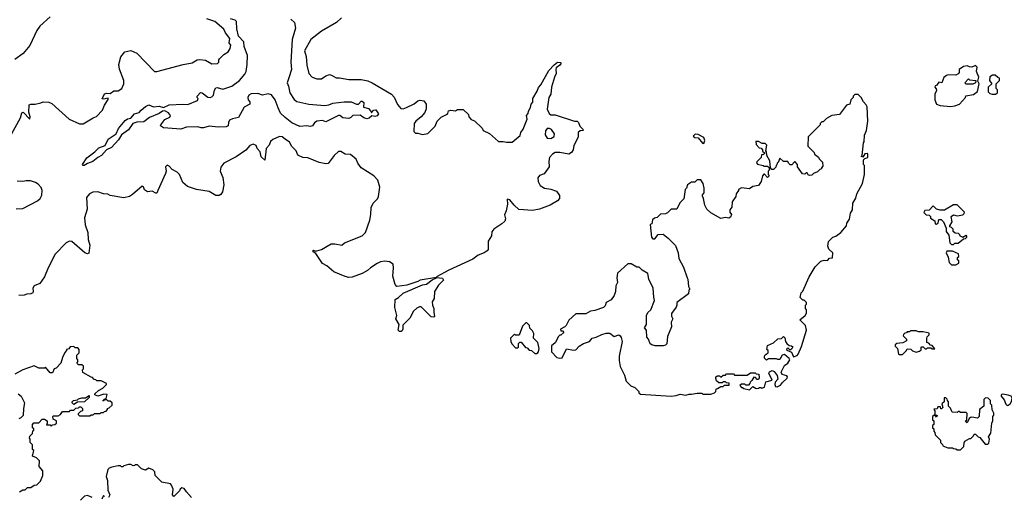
# Model space of a CAD drawing. Extents: x 2239805 to 2396427, y 665731 to 772158.
# Tile 282 of 326: x 2353097 to 2361771, y 724182 to 728380. Entities that reach past the tile are written whole.
import ezdxf

# ---------------------------------------------------------------- set-up
doc = ezdxf.new("R2010")
doc.units = 0

msp = doc.modelspace()

# ---------------------------------------------------------------- linework, layer by layer
at = {"layer": '0CON05XD'}
for points in [[(2353364, 728406), (2353275, 728322.5), (2353248.8, 728285), (2353185, 728152.5), (2353127.7, 728082.3), (2353055, 728030)], [(2353011.2, 727345), (2353102.5, 727515), (2353115, 727560), (2353127.5, 727565), (2353185, 727502.5), (2353188, 727525), (2353178, 727565), (2353180.7, 727629.3), (2353193.6, 727636.4), (2353233, 727637), (2353283, 727647), (2353303.6, 727656.4), (2353353, 727653), (2353380.7, 727640.7), (2353533.4, 727503.4), (2353625, 727464), (2353655, 727461.2), (2353745, 727516.2), (2353773.6, 727526.4), (2353825, 727583.3), (2353842.5, 727627.5), (2353877, 727677), (2353875, 727690), (2353835, 727680), (2353823, 727683), (2353845, 727726.7), (2353865, 727732.5), (2353895, 727730), (2353925, 727752.5), (2353965, 727753.3), (2353996.7, 727775), (2354013.3, 727815), (2354013.8, 727845), (2353976, 727945), (2353970, 727985), (2353987.3, 728052.7), (2354024.3, 728095.7), (2354075, 728107.5), (2354130, 728085), (2354285, 727922.5), (2354305, 727922.5), (2354536.7, 727986.7), (2354615, 728001.2), (2354660, 728025), (2354685, 728030), (2354735, 728022.5), (2354790.7, 727990.7), (2354840, 727995), (2354850, 728005), (2354850, 728025), (2354857.5, 728035), (2354895, 728073.3), (2354933, 728097), (2354950, 728125), (2354957.5, 728155), (2354942.5, 728175), (2354946.7, 728215), (2354910, 728265), (2354895, 728297.5), (2354815, 728363.8), (2354745, 728386.2)], [(2355485.5, 728385), (2355517.5, 728355), (2355526.7, 728305), (2355497.1, 728205), (2355485.4, 728004.6), (2355491.5, 727941.5), (2355466.4, 727866.4), (2355452.5, 727825), (2355465.4, 727795.4), (2355477.8, 727735), (2355515, 727675.8), (2355537.9, 727657.9), (2355645, 727636), (2355785, 727624.2), (2355819.7, 727630.3), (2355855, 727645.7), (2355955, 727656), (2356017.7, 727657.7), (2356065, 727636.7), (2356083, 727637), (2356105, 727663.3), (2356115, 727663.3), (2356129.3, 727649.3), (2356125, 727610), (2356168.3, 727598.3), (2356188.3, 727578.3), (2356195, 727560), (2356215, 727582.5), (2356235, 727586.2), (2356258, 727552), (2356245, 727532.5), (2356225, 727527.5), (2356198.3, 727531.7), (2356175, 727513.3), (2356155, 727506.2), (2356127.5, 727515), (2356095, 727537.5), (2356033, 727537), (2356013, 727517), (2355995, 727510), (2355945, 727516.2), (2355916.1, 727536.1), (2355905, 727536.7), (2355795, 727480), (2355765, 727492.5), (2355715, 727487.5), (2355695, 727472.5), (2355675.8, 727444.2), (2355655, 727438), (2355625, 727444.2), (2355565, 727440), (2355495, 727470.6), (2355435, 727518), (2355395, 727556.2), (2355372.4, 727602.4), (2355348.6, 727675), (2355315, 727717.5), (2355285, 727725.8), (2355235, 727715.8), (2355195, 727730.8), (2355135, 727726.9), (2355115, 727715.8), (2355105.8, 727695), (2355110, 727675), (2355123.8, 727655), (2355123.3, 727635), (2355075, 727610), (2355025, 727518), (2354972.9, 727507.1), (2354946.1, 727493.9), (2354936.2, 727475), (2354932.5, 727445), (2354915, 727436.7), (2354845, 727433.8), (2354765, 727443.3), (2354715, 727426.7), (2354695, 727426.7), (2354665, 727437.5), (2354565, 727434), (2354515, 727414.2), (2354365, 727428), (2354336.7, 727445), (2354340, 727455), (2354375, 727501.2), (2354418.6, 727521.4), (2354426.2, 727535), (2354409.1, 727559.1), (2354375, 727578.2), (2354355, 727574.6), (2354325, 727553.1), (2354240.2, 727519.8), (2354190, 727480), (2354127.3, 727477.3), (2354094.6, 727465.4), (2354055, 727408.9), (2353994.6, 727365.4), (2353967.8, 727322.2), (2353905.8, 727254.2), (2353861.2, 727235), (2353816.8, 727183.2), (2353783.7, 727166.3), (2353739.7, 727130.3), (2353695, 727114.4), (2353665, 727096), (2353655, 727096.7), (2353650.8, 727105), (2353687.9, 727162.1), (2353759.2, 727215), (2353795, 727250.8), (2353848.8, 727271.2), (2353875, 727328.8), (2353947.5, 727375), (2353967.7, 727422.3), (2354025, 727493.3), (2354045, 727507.5), (2354075, 727512.5), (2354108.8, 727551.2), (2354148.8, 727561.2), (2354165.8, 727584.2), (2354204.4, 727615.6), (2354235, 727630), (2354275, 727611.2), (2354325, 727616.9), (2354365, 727606.7), (2354415, 727630), (2354535, 727635.5), (2354576.7, 727633.3), (2354663, 727667), (2354670, 727685), (2354660, 727695), (2354660, 727705), (2354688.3, 727738.3), (2354705, 727736.7), (2354755, 727698.6), (2354775, 727694.3), (2354790.6, 727699.4), (2354804.3, 727715), (2354811.7, 727758.3), (2354825, 727780), (2354835, 727783.8), (2354885, 727768.8), (2354965, 727795.7), (2355034.6, 727845.4), (2355079.5, 727900.5), (2355090.5, 727925), (2355100.4, 727985), (2355103.1, 728065), (2355075.5, 728145), (2355072.3, 728185), (2355024.6, 728235), (2355008.6, 728298.6), (2355007.1, 728365), (2354995, 728375.5), (2354955, 728388.5)], [(2355932.7, 728397.3), (2355886.7, 728355), (2355755, 728280), (2355662.5, 728205), (2355606.7, 728105), (2355621.4, 728055), (2355625, 727980), (2355643.8, 727905), (2355674.2, 727874.2), (2355715, 727858.8), (2355755, 727858.8), (2355795, 727886.7), (2355825, 727896.2), (2355845, 727892.5), (2355885, 727866.7), (2355915, 727868), (2355995, 727852), (2356105, 727854), (2356165, 727840), (2356202.5, 727825), (2356372.5, 727725), (2356396.1, 727696.1), (2356424.2, 727634.2), (2356455, 727596.7), (2356475, 727594.2), (2356505, 727606.9), (2356572.5, 727637.5), (2356605, 727663.8), (2356625, 727670), (2356656.2, 727666.2), (2356677.5, 727635), (2356678.8, 727595), (2356665, 727563.3), (2356635, 727523.8), (2356586.7, 727485), (2356573.3, 727465), (2356570, 727395), (2356585, 727380), (2356605, 727380), (2356645, 727367.5), (2356693.6, 727376.4), (2356758.3, 727441.7), (2356775, 727487.5), (2356809.3, 727520.7), (2356857.5, 727545), (2356867.5, 727555), (2356875, 727577.5), (2356895, 727583.3), (2356935, 727577.5), (2356955, 727590), (2357005, 727590), (2357050, 727545), (2357053, 727523), (2357075, 727500), (2357105, 727490), (2357170, 727425), (2357180, 727405), (2357235, 727377.5), (2357315, 727307.5), (2357355, 727307.5), (2357385, 727300), (2357435, 727302.5), (2357505, 727360), (2357512.5, 727385), (2357532.5, 727415), (2357566.4, 727503.6), (2357562.5, 727535), (2357577.5, 727555), (2357580, 727575), (2357597.5, 727605), (2357602.5, 727635), (2357616.4, 727653.6), (2357617.5, 727685), (2357655, 727750), (2357666.4, 727783.6), (2357686.7, 727805), (2357758.8, 727931.2), (2357805, 727983.3), (2357833.8, 728006.2), (2357862.5, 728002.5), (2357867, 727997), (2357855, 727980), (2357824, 727956), (2357820, 727945), (2357823, 727907), (2357807.5, 727875), (2357782.5, 727785), (2357777.5, 727725), (2357757.5, 727695), (2357743, 727593), (2357760, 727555), (2357775, 727542.5), (2357815, 727542.5), (2357985, 727487.5), (2358007, 727487), (2358020, 727475), (2358031.7, 727441.7), (2358057.5, 727415), (2358060, 727405), (2358035, 727400), (2358016.7, 727385), (2358016, 727345), (2357978.3, 727271.7), (2357971.4, 727235), (2357959.5, 727210.5), (2357935, 727195.8), (2357855, 727210), (2357815, 727210), (2357790, 727195), (2357763, 727167), (2357757.5, 727135), (2357762.5, 727085), (2357716.4, 727023.6), (2357675, 727007.5), (2357663, 726987), (2357663.6, 726953.6), (2357680.7, 726920.7), (2357720, 726895), (2357776.4, 726886.4), (2357825, 726870), (2357851.7, 726831.7), (2357852.5, 726805), (2357836.1, 726783.9), (2357770, 726745), (2357675, 726710), (2357615, 726698.8), (2357495, 726708.8), (2357453.8, 726745), (2357415, 726792.5), (2357395, 726800), (2357390, 726795), (2357393.3, 726755), (2357383.6, 726696.4), (2357369.3, 726660.7), (2357376.2, 726625), (2357371.2, 726605), (2357345, 726581.2), (2357272.5, 726535), (2357255, 726510), (2357252.5, 726475), (2357225, 726430), (2357223.6, 726356.4), (2357213.8, 726345), (2357188.8, 726325), (2357135, 726304.3), (2357088.8, 726271.2), (2356877.5, 726175), (2356770, 726115), (2356770, 726110), (2356821.7, 726101.7), (2356830, 726085), (2356785, 726040), (2356752.5, 725985), (2356747, 725923), (2356730, 725895), (2356732.5, 725865), (2356746.7, 725835), (2356744, 725805), (2356750, 725765), (2356745, 725760), (2356721.7, 725761.7), (2356635, 725850), (2356618.3, 725851.7), (2356595, 725840), (2356567, 725813), (2356535, 725750), (2356471.7, 725688.3), (2356472.5, 725655), (2356465, 725640), (2356457, 725633), (2356443, 725633), (2356432.5, 725645), (2356440, 725695), (2356410, 725745), (2356420, 725775), (2356402.5, 725845), (2356403.3, 725915), (2356435, 725933.3)], [(2361296.1, 727616.1), (2361335, 727621.2), (2361377.5, 727635), (2361430, 727695), (2361431.7, 727708.3), (2361499.5, 727720.5), (2361535, 727747.5), (2361551.2, 727815), (2361538.3, 727838.3), (2361546, 727875), (2361527.5, 727925), (2361531.7, 727961.7), (2361517, 727977), (2361485, 727962.5), (2361463.6, 727963.6), (2361445, 727972.5), (2361413, 727967), (2361375, 727940), (2361372.5, 727915), (2361365, 727902.5), (2361345, 727892.5), (2361276.2, 727893.8), (2361261.7, 727888.3), (2361239.3, 727870.7), (2361220, 727825), (2361195, 727830), (2361175, 727800), (2361161.7, 727798.3), (2361160, 727785), (2361171.7, 727771.7), (2361172.5, 727755), (2361158.8, 727725), (2361159.2, 727675), (2361175, 727636.7), (2361205, 727624.3), (2361296.1, 727616.1)], [(2361695, 727722.5), (2361710, 727735), (2361712.5, 727745), (2361711.7, 727761.7), (2361700, 727775), (2361700, 727815), (2361730, 727845), (2361730, 727865), (2361715, 727870), (2361691.7, 727891.7), (2361668.3, 727891.7), (2361643, 727877), (2361640, 727845), (2361660, 727815), (2361630, 727785), (2361630, 727745), (2361645, 727730), (2361663, 727723), (2361695, 727722.5)], [(2361435, 727812.5), (2361422.5, 727825), (2361455, 727860), (2361465, 727850), (2361520, 727845), (2361517.5, 727825), (2361495, 727813.3), (2361435, 727812.5)], [(2358835, 725063.3), (2358881.7, 725068.3), (2358915, 725082.5), (2358965, 725073.3), (2358995, 725082.5), (2359015, 725080), (2359065, 725090), (2359105, 725090), (2359115, 725080), (2359135, 725080), (2359185, 725082.5), (2359217, 725093), (2359230, 725105), (2359231.7, 725128.3), (2359245, 725130), (2359275, 725150), (2359295, 725150), (2359305, 725160), (2359348.3, 725161.7), (2359348.3, 725178.3), (2359325, 725180), (2359315, 725190), (2359295, 725190), (2359285, 725180), (2359255, 725180), (2359235, 725200), (2359228.3, 725218.3), (2359230, 725235), (2359245, 725242.5), (2359261.7, 725241.7), (2359275, 725230), (2359295, 725250), (2359315, 725250), (2359325, 725260), (2359385, 725260), (2359395, 725250), (2359425, 725247.5), (2359505, 725250), (2359535, 725270), (2359575, 725270), (2359585, 725260), (2359608.3, 725258.3), (2359612.5, 725225), (2359605, 725210), (2359595, 725210), (2359578.3, 725228.3), (2359565, 725230), (2359548.3, 725201.7), (2359531.7, 725188.3), (2359530, 725175), (2359518.3, 725161.7), (2359495, 725160), (2359485, 725170), (2359455, 725170), (2359441.7, 725158.3), (2359455, 725140), (2359465, 725140), (2359475, 725130), (2359525, 725120), (2359555, 725150), (2359585, 725130), (2359607, 725133), (2359615, 725140), (2359625, 725140), (2359635, 725130), (2359641.7, 725138.3), (2359658.3, 725141.7), (2359670, 725190), (2359726.1, 725203.9), (2359698, 725265), (2359701.7, 725278.3), (2359725, 725288.8), (2359745, 725280.8), (2359769.5, 725245), (2359775.8, 725214.2), (2359751.7, 725188.3), (2359750, 725165), (2359755, 725147.5), (2359770, 725145), (2359799.3, 725160.7), (2359817.5, 725185), (2359859.1, 725220.9), (2359860.8, 725235), (2359855, 725243.8), (2359815, 725254.5), (2359805.5, 725275), (2359836, 725334), (2359865, 725355.7), (2359881.4, 725385), (2359876.5, 725396.5), (2359835, 725431.2), (2359815, 725423.8), (2359795, 725387.5), (2359776.2, 725386.2), (2359765, 725392.5), (2359695, 725392.5), (2359675, 725380), (2359658.3, 725398.3), (2359657.5, 725415), (2359663.6, 725426.4), (2359690, 725445), (2359690, 725465), (2359680, 725475), (2359685, 725510), (2359737, 725533), (2359775, 725570), (2359807, 725573), (2359825, 725590), (2359837, 725577), (2359843.3, 725545), (2359855, 725527.5), (2359875, 725510), (2359895, 725507.5), (2359907, 725497), (2359899.3, 725480.7), (2359885, 725470), (2359865, 725490), (2359853, 725477), (2359855, 725470), (2359895, 725452.5), (2359915, 725410), (2359945, 725423.1), (2359955.6, 725435), (2359985, 725500), (2360027.5, 725645), (2360020, 725685), (2359970, 725735), (2360017.5, 725775), (2360027.5, 725795), (2360030, 725825), (2360020, 725835), (2360020, 725865), (2360030, 725875), (2360028.3, 725888.3), (2360008.3, 725908.3), (2359995, 725910), (2359973, 725933), (2359982.5, 725975), (2359995, 725990), (2360053.3, 726115), (2360105, 726202.5), (2360155, 726252.5), (2360185, 726262.5), (2360215, 726260), (2360231.7, 726278.3), (2360258.3, 726281.7), (2360260, 726325), (2360225, 726360), (2360217.5, 726385), (2360222.5, 726425), (2360260, 726465), (2360287, 726473), (2360330, 726505), (2360380, 726565), (2360383, 726587), (2360407, 726623), (2360417.5, 726675), (2360432.5, 726705), (2360437.5, 726765), (2360463, 726807), (2360472.5, 726845), (2360521.7, 726938.3), (2360540, 727015), (2360540, 727095), (2360530, 727105), (2360530, 727145), (2360541.7, 727158.3), (2360570, 727165), (2360570, 727195), (2360565, 727200), (2360541.7, 727198.3), (2360525, 727170), (2360510, 727175), (2360520, 727185), (2360530, 727295), (2360537.5, 727305), (2360538.3, 727361.7), (2360557.5, 727405), (2360567.5, 727485), (2360561.7, 727611.7), (2360555, 727630), (2360530, 727655), (2360510, 727695), (2360485, 727720), (2360455, 727720), (2360440, 727705), (2360440, 727695), (2360420, 727675), (2360410, 727635), (2360381.7, 727628.3), (2360320, 727545), (2360253, 727537), (2360205, 727510), (2360175, 727480), (2360165, 727480), (2360150, 727465), (2360150, 727455), (2360043, 727347), (2360040, 727265), (2360095, 727210), (2360100, 727195), (2360135, 727170), (2360140, 727155), (2360170, 727125), (2360171.7, 727088.3), (2360160, 727075), (2360160, 727065), (2360145, 727060), (2360125, 727040), (2360090, 727025), (2360075, 727010), (2360055, 727007.5), (2360043.6, 727013.6), (2360035, 727030), (2360025, 727030), (2360015, 727020), (2359993.6, 727023.6), (2359950, 727085), (2359950, 727105), (2359928.3, 727128.3), (2359921.7, 727128.3), (2359898.3, 727101.7), (2359885, 727100), (2359870, 727115), (2359865, 727130), (2359825, 727130), (2359795, 727160), (2359778.3, 727121.7), (2359770, 727115), (2359768.3, 727101.7), (2359760, 727095), (2359758.3, 727081.7), (2359738.3, 727061.7), (2359721.7, 727061.7), (2359710, 727075), (2359706.4, 727136.4), (2359680, 727185), (2359677, 727217), (2359670, 727225), (2359680, 727275), (2359665, 727290), (2359638.3, 727288.3), (2359605, 727307.5), (2359581.7, 727308.3), (2359585, 727280), (2359611.7, 727251.7), (2359628.3, 727248.3), (2359640, 727235), (2359641.7, 727221.7), (2359660, 727205), (2359648.3, 727191.7), (2359631.7, 727188.3), (2359630, 727165), (2359590.7, 727129.3), (2359588.3, 727118.3), (2359598.3, 727108.3), (2359647, 727097), (2359655, 727090), (2359685, 727090), (2359698.3, 727078.3), (2359700, 727055), (2359690, 727045), (2359690, 727015), (2359700, 727005), (2359685, 726990), (2359658.3, 727018.3), (2359651.7, 727018.3), (2359640, 727005), (2359630, 726955), (2359605, 726920), (2359555, 726910), (2359525, 726890), (2359455, 726897.5), (2359430, 726885), (2359430, 726875), (2359407.5, 726845), (2359407, 726823), (2359372.5, 726775), (2359371.7, 726728.3), (2359352.5, 726705), (2359352.5, 726685), (2359367.5, 726665), (2359360, 726640), (2359345, 726632.5), (2359315, 726637.5), (2359275, 726630), (2359185, 726677.5), (2359150.7, 726710.7), (2359132.5, 726745), (2359122.5, 726805), (2359112.5, 726825), (2359113, 726837), (2359127.5, 726855), (2359127.5, 726895), (2359117, 726937), (2359098.3, 726968.3), (2359065, 726970), (2359045, 726950), (2359015, 726950), (2358980, 726925), (2358970, 726895), (2358960, 726885), (2358947, 726803), (2358913, 726767), (2358885, 726710), (2358835, 726710), (2358805, 726680), (2358785, 726670), (2358743, 726667), (2358713, 726637), (2358688.3, 726631.7), (2358673, 726617), (2358667, 726583), (2358650, 726575), (2358663, 726463), (2358675, 726450), (2358691.7, 726448.3), (2358721.7, 726488.3), (2358765, 726490), (2358810, 726455), (2358875, 726390), (2358897.5, 726325), (2358903.3, 726275), (2358945, 726200), (2358976.7, 726106.7), (2358982.5, 726095), (2358988.3, 726028.3), (2359000, 726005), (2358993, 725997), (2358987.5, 725965), (2358885, 725890), (2358887.5, 725865), (2358881.7, 725848.3), (2358838.3, 725791.7), (2358838.3, 725768.3), (2358850, 725745), (2358837.5, 725715), (2358838.8, 725675), (2358805, 725590), (2358796.7, 725525), (2358785, 725512.5), (2358765, 725506.7), (2358695, 725506.7), (2358666.4, 725516.4), (2358652.5, 725525), (2358637.5, 725565), (2358623, 725583), (2358620, 725645), (2358600, 725665), (2358620, 725695), (2358617.5, 725775), (2358630.7, 725799.3), (2358656.1, 725823.9), (2358690, 725905), (2358682.5, 725935), (2358677.5, 726015), (2358640, 726095), (2358630, 726145), (2358580, 726175), (2358555, 726200), (2358535, 726200), (2358485, 726230), (2358455, 726230), (2358363, 726147), (2358357.5, 726105), (2358363.3, 726065), (2358350, 726035), (2358346.7, 725985), (2358335, 725950), (2358306.4, 725913.6), (2358265, 725890), (2358255, 725860), (2358240, 725845), (2358165, 725817.5), (2358125, 725812.5), (2358085, 725787.5), (2357995, 725787.5), (2357935, 725732.5), (2357912.5, 725685), (2357900, 725675), (2357862.5, 725655), (2357865, 725640), (2357878.3, 725638.3), (2357890, 725625), (2357865, 725600), (2357855, 725600), (2357845, 725590), (2357815, 725532.5), (2357783, 725507), (2357782.5, 725455), (2357830, 725405), (2357855, 725397.5), (2357875, 725400), (2357915, 725480), (2357975, 725470), (2357997, 725473), (2358027, 725503), (2358063, 725527), (2358116.1, 725543.9), (2358140, 725575), (2358175, 725582.5), (2358225, 725607.5), (2358265, 725617.5), (2358295, 725617.5), (2358335, 725590), (2358375, 725602.5), (2358387.5, 725595), (2358395, 725580), (2358403.3, 725545), (2358376.7, 725415), (2358377, 725377), (2358387.5, 725325), (2358425, 725250), (2358440, 725195), (2358480, 725155), (2358515, 725140), (2358550, 725105), (2358551.7, 725091.7), (2358565, 725080), (2358835, 725063.3)], [(2357775, 727332.5), (2357805, 727350), (2357807.5, 727375), (2357783, 727413), (2357765, 727422.5), (2357745, 727422.5), (2357728.3, 727401.7), (2357727.5, 727365), (2357745, 727337.5), (2357775, 727332.5)], [(2359125, 727290), (2359132.5, 727315), (2359123, 727343), (2359075, 727370), (2359048.3, 727371.7), (2359030, 727355), (2359045, 727342.5), (2359075, 727340), (2359111.7, 727291.7), (2359125, 727290)], [(2356435, 725933.3), (2356475, 725970), (2356645.7, 726044.3), (2356680, 726050), (2356731.2, 726088.8), (2356770, 726105), (2356770, 726110), (2356626.1, 726086.1), (2356605, 726073.8), (2356508.3, 726041.7), (2356419.2, 726029.2), (2356405, 726047.5), (2356385, 726120), (2356391.2, 726195), (2356386.7, 726225), (2356355.8, 726245.8), (2356315, 726252.5), (2356275, 726246), (2356245, 726232), (2356187.5, 726195), (2356160.7, 726169.3), (2356115, 726143.3), (2356025, 726113.3), (2355995, 726110), (2355965, 726117.5), (2355865, 726157.5), (2355803, 726213), (2355763.6, 726233.6), (2355705, 726320), (2355682.5, 726335), (2355680, 726345), (2355685, 726350), (2355705, 726340), (2355715, 726342.5), (2355755, 726356.7), (2355840, 726405), (2355873, 726407), (2355935, 726392.5), (2355957.5, 726415), (2356114.2, 726475.8), (2356142, 726505), (2356180.8, 726615), (2356191.2, 726665), (2356193.8, 726725), (2356211.2, 726765), (2356247.9, 726802.1), (2356257.9, 726822.1), (2356268.6, 726905), (2356250.8, 726965), (2356215.6, 727005.6), (2356105, 727074), (2356075, 727116.7), (2356060.2, 727150.2), (2356012.5, 727192.5), (2355965, 727194.2), (2355925, 727218.8), (2355905, 727218.8), (2355866.2, 727185), (2355815, 727114), (2355795, 727108.8), (2355735, 727121.9), (2355635, 727162.5), (2355592.5, 727165), (2355553.8, 727185), (2355544, 727195), (2355533.8, 727225), (2355495, 727263.8), (2355475, 727301.2), (2355435, 727326.7), (2355409.1, 727349.1), (2355385, 727351.9), (2355327.5, 727325), (2355305, 727306.7), (2355293.8, 727275), (2355268.8, 727245), (2355255, 727142.5), (2355225, 727172.5), (2355216.7, 727215), (2355187.5, 727245), (2355180.5, 727270.5), (2355152.7, 727282.7), (2355125, 727272.2), (2355088.8, 727231.2), (2355005, 727173.3), (2354894.4, 727115.6), (2354868.3, 727081.7), (2354862.5, 727045), (2354885, 726990), (2354896.1, 726923.9), (2354882.5, 726865), (2354869.3, 726840.7), (2354855, 726832.5), (2354825, 726832.5), (2354765, 726866.7), (2354653.9, 726883.9), (2354575, 726911.2), (2354535, 726946.7), (2354505.5, 727015.5), (2354485, 727035.8), (2354441.2, 727061.2), (2354415, 727089.2), (2354395, 727097.5), (2354380, 727085), (2354386.7, 727045), (2354382.5, 727025), (2354313.3, 726876.7), (2354305, 726852.5), (2354295, 726852.5), (2354265, 726870), (2354223, 726863), (2354195, 726880), (2354187, 726907), (2354175, 726912.5), (2354090.5, 726839.5), (2354065, 726823.8), (2354015, 726810), (2353895, 726832.5), (2353872.9, 726842.9), (2353835, 726845.7), (2353785, 726863.3), (2353740.6, 726859.4), (2353712.7, 726847.3), (2353686.7, 726815), (2353691.7, 726711.7), (2353668.6, 726635), (2353672.3, 726572.3), (2353696.2, 726505), (2353698.8, 726445), (2353714, 726395), (2353706.1, 726323.9), (2353695, 726317.5), (2353670, 726325), (2353555, 726426.7), (2353535, 726430), (2353505, 726413.3), (2353410, 726315), (2353346.7, 726195), (2353316.1, 726113.9), (2353273, 726057), (2353223.3, 726035), (2353213.3, 726015), (2353216.2, 725985), (2353212.5, 725975), (2353196.1, 725963.9), (2353158.3, 725961.7), (2353135, 725952.5), (2353088.3, 725951.7)], [(2353065, 726712.5), (2353125, 726717.5), (2353255, 726783.8), (2353275.7, 726804.3), (2353291.2, 726835), (2353296, 726875), (2353285, 726902.5), (2353260.5, 726930.5), (2353235, 726946.2), (2353190.7, 726960.7), (2353155, 726961.2), (2353123.6, 726953.6), (2353075, 726957.5)], [(2361325, 726400), (2361335, 726410), (2361365, 726410), (2361411.7, 726448.3), (2361428.3, 726451.7), (2361440, 726465), (2361440, 726475), (2361435, 726480), (2361405, 726460), (2361398.3, 726468.3), (2361385, 726470), (2361380, 726485), (2361367, 726497), (2361338.3, 726498.3), (2361320, 726515), (2361320, 726535), (2361305, 726550), (2361290, 726555), (2361290, 726565), (2361311.7, 726598.3), (2361303, 726647), (2361325, 726660), (2361355, 726652.5), (2361405, 726660), (2361418.3, 726671.7), (2361420, 726685), (2361355, 726750), (2361325, 726750), (2361245, 726702.5), (2361205, 726702.5), (2361175, 726710), (2361145, 726740), (2361108.3, 726701.7), (2361071.7, 726698.3), (2361061.7, 726681.7), (2361081.7, 726661.7), (2361108.3, 726658.3), (2361120, 726645), (2361121.7, 726631.7), (2361158.3, 726608.3), (2361161.7, 726581.7), (2361175, 726580), (2361188.3, 726591.7), (2361195, 726620), (2361215, 726620), (2361235, 726600), (2361260, 726545), (2361260, 726515), (2361281.7, 726481.7), (2361290, 726415), (2361305, 726400), (2361325, 726400)], [(2361345, 726220), (2361370, 726235), (2361370, 726255), (2361360, 726265), (2361360, 726285), (2361370, 726295), (2361368.3, 726318.3), (2361315, 726340), (2361265, 726340), (2361260, 726325), (2361277, 726287), (2361285, 726240), (2361305, 726220), (2361345, 726220)], [(2357655, 725440), (2357667, 725453), (2357672.5, 725485), (2357662.5, 725535), (2357623.3, 725575), (2357627.5, 725615), (2357615, 725640), (2357591.7, 725661.7), (2357587, 725687), (2357565, 725710), (2357555, 725710), (2357525, 725680), (2357498.3, 725601.7), (2357465, 725600), (2357455, 725610), (2357420, 725575), (2357422.5, 725545), (2357433.6, 725523.6), (2357465, 725490), (2357485, 725490), (2357490, 725495), (2357491.7, 725528.3), (2357501.7, 725538.3), (2357515, 725540), (2357551.7, 725491.7), (2357568.3, 725488.3), (2357585, 725470), (2357607, 725467), (2357635, 725440), (2357655, 725440)], [(2360875, 725430), (2360910, 725465), (2360915, 725480), (2360947, 725477), (2360963, 725463), (2360995, 725452.5), (2361025, 725460), (2361038.3, 725471.7), (2361040, 725495), (2361045, 725497.5), (2361057, 725497), (2361075, 725480), (2361085, 725480), (2361095, 725490), (2361125, 725490), (2361135, 725480), (2361158.3, 725481.7), (2361135, 725510), (2361121.7, 725511.7), (2361105, 725530), (2361090, 725535), (2361090, 725575), (2361093, 725587), (2361110, 725605), (2361108.3, 725618.3), (2361055, 725630), (2361015, 725630), (2360995, 725640), (2360945, 725640), (2360935, 725630), (2360915, 725630), (2360908.3, 725621.7), (2360895, 725620), (2360881.7, 725608.3), (2360880, 725595), (2360910, 725565), (2360908.3, 725551.7), (2360877, 725533), (2360823, 725527), (2360810, 725515), (2360810, 725505), (2360830, 725485), (2360840, 725435), (2360845, 725430), (2360875, 725430)], [(2353095, 724220), (2353125, 724240), (2353145, 724240), (2353165, 724260), (2353195, 724260), (2353225, 724280), (2353248.3, 724281.7), (2353280, 724315), (2353300, 724365), (2353300, 724405), (2353267.5, 724445), (2353270, 724495), (2353245, 724520), (2353210, 724535), (2353220, 724585), (2353210, 724595), (2353210, 724635), (2353190, 724655), (2353190, 724685), (2353182.5, 724695), (2353185, 724710), (2353210, 724735), (2353213, 724757), (2353220, 724765), (2353220, 724775), (2353210, 724785), (2353210, 724815), (2353221.7, 724828.3), (2353265, 724830), (2353295, 724860), (2353315, 724862.5), (2353340, 724845), (2353340, 724825), (2353331.7, 724811.7), (2353365, 724810), (2353375, 724800), (2353385, 724810), (2353407, 724813), (2353420, 724825), (2353420, 724845), (2353391.7, 724861.7), (2353390, 724885), (2353395, 724890), (2353435, 724890), (2353456.4, 724903.6), (2353475, 724930), (2353535, 724930), (2353545, 724940), (2353575, 724940), (2353591.7, 724958.3), (2353615, 724960), (2353625, 724970), (2353635, 724970), (2353650, 724955), (2353650, 724935), (2353631.7, 724928.3), (2353611.7, 724908.3), (2353611.7, 724901.7), (2353625, 724890), (2353715, 724890), (2353725, 724900), (2353745, 724900), (2353755, 724910), (2353805, 724910), (2353815, 724920), (2353835, 724920), (2353845, 724930), (2353858.3, 724931.7), (2353870, 724945), (2353870, 724955), (2353885, 724960), (2353910, 724985), (2353910, 725005), (2353895, 725020), (2353875, 725020), (2353865, 725030), (2353840, 725030), (2353835, 725020), (2353830, 725025), (2353840, 725030), (2353841.7, 725038.3), (2353858.3, 725041.7), (2353868.3, 725078.3), (2353838.3, 725081.7), (2353785, 725062.5), (2353760, 725075), (2353760, 725085), (2353790, 725115), (2353830, 725135), (2353860, 725165), (2353860, 725175), (2353815, 725200), (2353775, 725200), (2353768.3, 725208.3), (2353751.7, 725211.7), (2353738.3, 725228.3), (2353725, 725230), (2353651.7, 725271.7), (2353650, 725295), (2353660, 725305), (2353658.3, 725328.3), (2353645, 725340), (2353615, 725340), (2353600, 725355), (2353610, 725365), (2353610, 725385), (2353600, 725395), (2353600, 725425), (2353620, 725445), (2353620, 725475), (2353608.3, 725488.3), (2353585, 725490), (2353575, 725500), (2353541.7, 725498.3), (2353528.3, 725481.7), (2353510, 725475), (2353510, 725465), (2353493, 725447), (2353472.5, 725405), (2353460, 725355), (2353418.3, 725311.7), (2353400, 725305), (2353385, 725270), (2353365, 725270), (2353325, 725320), (2353315, 725310), (2353265, 725310), (2353225, 725330), (2353125, 725296), (2353055, 725258.8)], [(2353083.6, 725083.6), (2353110, 725065), (2353140, 725005), (2353130, 724955), (2353127, 724893), (2353107.5, 724872.5), (2353090, 724865)], [(2353575, 724990), (2353560, 725005), (2353560, 725015), (2353570, 725025), (2353605, 725030), (2353615, 725040), (2353645, 725050), (2353675, 725050), (2353708.3, 725068.3), (2353708.3, 725051.7), (2353667, 725013), (2353605, 725010), (2353575, 724990)], [(2361385, 724590), (2361415, 724620), (2361417, 724653), (2361423.6, 724666.4), (2361465, 724690), (2361475, 724690), (2361500, 724715), (2361505, 724730), (2361518.3, 724728.3), (2361540, 724705), (2361555, 724700), (2361601.7, 724641.7), (2361625, 724640), (2361635, 724650), (2361640, 724685), (2361632.5, 724705), (2361651.7, 724738.3), (2361660, 724825), (2361670, 724845), (2361670, 724885), (2361680, 724895), (2361680, 724915), (2361663, 724943), (2361660, 724985), (2361650, 724995), (2361650, 725025), (2361630, 725045), (2361605, 725050), (2361590, 725035), (2361590, 724975), (2361552.5, 724945), (2361550, 724885), (2361535, 724870), (2361485, 724880), (2361473, 724877), (2361461.7, 724868.3), (2361445, 724830), (2361430, 724845), (2361440, 724855), (2361445, 724910), (2361435, 724920), (2361385, 724920), (2361375, 724930), (2361365, 724930), (2361355, 724920), (2361311.7, 724921.7), (2361298.3, 724958.3), (2361280, 724975), (2361280, 725015), (2361270, 725025), (2361268.3, 725038.3), (2361255, 725050), (2361241.7, 725048.3), (2361240, 725015), (2361220, 724995), (2361230, 724965), (2361218.3, 724951.7), (2361211.7, 724951.7), (2361208.3, 724968.3), (2361185, 724970), (2361178.3, 724951.7), (2361151.7, 724948.3), (2361160, 724935), (2361160, 724900), (2361180, 724895), (2361175, 724880), (2361160, 724900), (2361140, 724885), (2361140, 724855), (2361150, 724845), (2361150, 724815), (2361140, 724805), (2361140, 724785), (2361150, 724775), (2361150, 724755), (2361160, 724745), (2361163, 724723), (2361210, 724675), (2361210, 724655), (2361227, 724637), (2361230, 724625), (2361275, 724610), (2361315, 724610), (2361323, 724603), (2361345, 724600), (2361355, 724590), (2361385, 724590)], [(2361795, 724982.5), (2361805, 724983.3), (2361822.5, 724995), (2361833.3, 725016.7), (2361840, 725045), (2361832.5, 725062.5), (2361805, 725073.8), (2361755, 725081.2), (2361745, 725076.7), (2361742.3, 725062.3), (2361770, 725030), (2361783.9, 724993.9), (2361795, 724982.5)], [(2354510, 724245), (2354505, 724230), (2354455, 724180), (2354442.5, 724195), (2354450, 724245), (2354435, 724280), (2354425, 724290), (2354350, 724305), (2354290, 724365), (2354287, 724397), (2354270, 724415), (2354235, 724430), (2354205, 724412.5), (2354170, 724425), (2354135, 724460), (2354115, 724460), (2354108.3, 724451.7), (2354095, 724450), (2354075, 724462.5), (2354055, 724462.5), (2354015, 724450), (2354005, 724440), (2353995, 724440), (2353985, 724450), (2353965, 724450), (2353908.3, 724438.3), (2353885, 724430), (2353873, 724417), (2353857.5, 724355), (2353871.7, 724321.7), (2353872.5, 724235), (2353890, 724195), (2353878.3, 724171.7)], [(2354611.7, 724171.7), (2354565, 724220), (2354545, 724250), (2354525, 724257.5), (2354510, 724245)], [(2353735, 724170), (2353695, 724187.5), (2353668.3, 724181.7), (2353631.7, 724148.3)], [(2353845, 724180), (2353835, 724190), (2353820, 724155)]]:
    msp.add_lwpolyline(points, dxfattribs=at)

doc.saveas('drawing.dxf')
